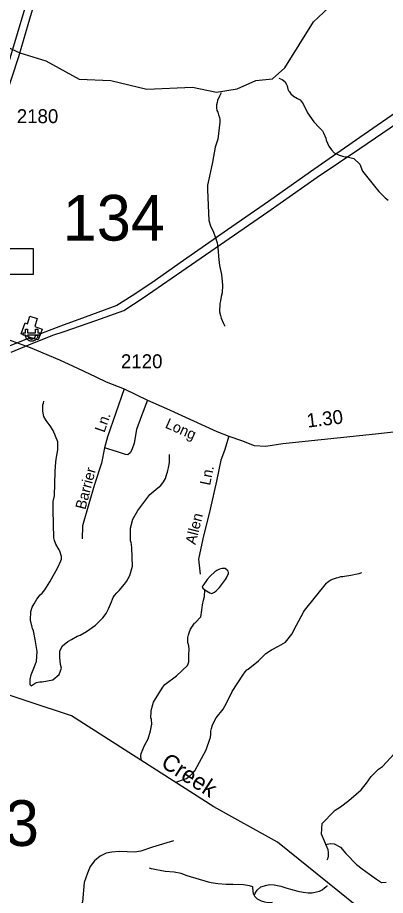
# Model space of a CAD drawing. Extents: x 1473865 to 1648260, y 639067 to 773536.
# Drawn here: x 1584787 to 1588081, y 705749 to 713621 of the extents above; entities that cross this region are included whole.
import ezdxf

# ---------------------------------------------------------------- set-up
doc = ezdxf.new("R2010")
doc.units = 0
for name, color, linetype in [('Exist Hydrographic Creek Single Shore', 7, 'Continuous'), ('Exist Hydrographic Creek Single Shore Label', 7, 'Continuous'), ('Exist Hydrographic Misc Water Feature', 7, 'Continuous'), ('Exist Road Non-System Type 51', 7, 'Continuous'), ('Exist Road Non-System Type 51 Label', 7, 'Continuous'), ('Exist Road Primary Interstate Divided Center Attributed', 7, 'Continuous'), ('Exist Road Primary Interstate Interchange CELL', 7, 'Continuous'), ('Exist Road Primary Interstate Service Attributed', 7, 'Continuous'), ('Exist Road Secondary Mileage Hundredths English Label', 7, 'Continuous'), ('Exist Road Secondary Structure Culvert Number Label', 7, 'Continuous'), ('Exist Road Secondary Structure Standard Bridge Number Label', 7, 'Continuous'), ('Exist Road Secondary Type 51 Attributed', 7, 'Continuous'), ('Exist Road Secondary Type 51 Label', 7, 'Continuous'), ('Exist Road Secondary Type 51 Number Label', 7, 'Continuous'), ('Exist Utilities Electrical Power Substation CELL', 7, 'Continuous'), ('Exist Utilities Electrical Transmission Line', 7, 'Continuous')]:
    doc.layers.add(name, color=color, linetype=linetype)

msp = doc.modelspace()

# ---------------------------------------------------------------- linework, layer by layer
at = {"layer": 'Exist Hydrographic Creek Single Shore'}
msp.add_lwpolyline([(1588390.1, 705139.7), (1588366.1, 705215.7), (1587114.1, 706225.8), (1586543.1, 706542.6), (1585271.2, 707359.4), (1584500.1, 707614.5), (1584059.1, 707712.1), (1583512.2, 707903.7), (1583211.1, 707850.7), (1582901.9, 707752.4), (1582828.7, 707735.3), (1582715, 707693.2), (1582575.2, 707709.3)], dxfattribs=at)
at = {"layer": 'Exist Hydrographic Misc Water Feature'}
for points in [[(1583205.2, 713736.2), (1583935.2, 713524.6), (1584193.2, 713529.2), (1584336.3, 713569), (1584444.2, 713517.5), (1584583.2, 713406.4), (1584807.3, 713303.4), (1585039.2, 713233), (1585337.2, 713069.4), (1585621.2, 713057.1), (1585945.2, 712978.4), (1586353.2, 712996.4), (1586569.3, 712952.7), (1586753.2, 712981.8), (1586921.2, 713057.1), (1587071.2, 713070.5), (1587181.2, 713170), (1587437.3, 713581.7), (1587750.3, 713877.4)], [(1587126.6, 713077.6), (1587156.1, 713065.5), (1587179.8, 713047.8), (1587193.5, 713026.2), (1587201.1, 713009.6), (1587204.7, 712993.9), (1587208.3, 712977.5), (1587216.2, 712961.7), (1587221.7, 712954.2), (1587235.4, 712937.5), (1587259.2, 712914.9), (1587292.6, 712893.7), (1587316.4, 712881.7), (1587343.5, 712848.3), (1587381.9, 712766.3), (1587439.7, 712684.8), (1587487.2, 712636.2), (1587516.5, 712605.3), (1587526.1, 712587), (1587547, 712539), (1587550.8, 712522.5), (1587575.5, 712466.2), (1587598.8, 712433.7), (1587622.3, 712407.8), (1587665.7, 712385.6), (1587697.6, 712377.5), (1587721.5, 712373), (1587737.5, 712372.6), (1587797.2, 712356.7), (1587852.3, 712307.1), (1587875.4, 712244.3), (1587995.6, 712092.5), (1588022.9, 712060), (1588046.4, 712035.7), (1588079.8, 712004.7), (1588105.2, 711982)], [(1586610.3, 712945.2), (1586594.7, 712916.8), (1586577.9, 712876.1), (1586573.5, 712859.8), (1586568.9, 712837.8), (1586568.3, 712812.4), (1586572, 712787.6), (1586579.6, 712771.1), (1586587.2, 712747.9), (1586594.7, 712723.2), (1586598.3, 712706.7), (1586599.6, 712682.9), (1586578.9, 712530.7), (1586557, 712459.7), (1586533.9, 712324.7), (1586507.1, 712198.9), (1586498.6, 712172.8), (1586489.3, 712117.2), (1586488.5, 712077), (1586498.5, 711801.9), (1586513.5, 711752.4), (1586540.3, 711696.1), (1586555.2, 711655.6), (1586574, 711599.4), (1586577.8, 711582.9), (1586584.7, 711526.9), (1586587.4, 711479.3), (1586595.8, 711398.7), (1586613.1, 711316.3), (1586620.5, 711253.8), (1586622, 711221.7), (1586620.3, 711151.2), (1586611.7, 711120.2), (1586602.9, 711080.1), (1586598.3, 711056.4), (1586596.6, 710981.8), (1586604.1, 710949.7), (1586611.5, 710925.7), (1586630.4, 710877.7), (1586642, 710852.9)], [(1584909.1, 707629.3), (1584899.2, 707638.5), (1584900.1, 707685.2), (1584909.3, 707726.1), (1584913.5, 707741.6), (1584926.2, 707773.4), (1584953.4, 707840.9), (1584957.9, 707847.4), (1584963.7, 707936.7), (1584946, 708043.7), (1584929.8, 708122.9), (1584922.2, 708143.5), (1584918.3, 708155.1), (1584903.7, 708216.1), (1584905.4, 708294), (1584918.2, 708333.1), (1584935.1, 708364.8), (1584959.9, 708405.3), (1584990.9, 708444.1), (1585007.2, 708459.4), (1585031.8, 708490.9), (1585077.3, 708561.4), (1585147.2, 708690.4), (1585175.4, 708748.1), (1585179.6, 708763.6), (1585180.4, 708787.4), (1585165.4, 708836.1), (1585159.6, 708848.5), (1585149.9, 708862.7), (1585130.7, 708899.2), (1585117.5, 708933.1), (1585112, 708955.4), (1585107.1, 709202.5), (1585107, 709281.3), (1585118.2, 709333.5), (1585124.8, 709550), (1585130.9, 709638.6), (1585135.7, 709677.8), (1585147, 709744.9), (1585148.7, 709817.1), (1585104.8, 709918.1), (1585077.7, 709961.3), (1585042.8, 710008.8), (1585023.6, 710044.5), (1585016.2, 710072.5), (1585012.5, 710094.7), (1585013.8, 710148.1), (1585018.3, 710164.4), (1585022.5, 710179.9)], [(1584909.1, 707629.3), (1584945.5, 707652.3), (1584957.7, 707658.6), (1584987.8, 707665.4), (1585005.9, 707665), (1585102.2, 707681.1), (1585159.4, 707731.7), (1585179.8, 707786.3), (1585171.2, 707820.1), (1585164.6, 707884.2), (1585165.9, 707940), (1585170.3, 707955.5), (1585188.8, 707987.1), (1585237.8, 708026.3), (1585270.2, 708045.4), (1585320.8, 708074.7), (1585347.1, 708082.4), (1585403.8, 708114.9), (1585484, 708171.6), (1585551.9, 708239.1), (1585581.4, 708278.7), (1585602.3, 708319.3), (1585627.8, 708381.2), (1585636.3, 708405.6), (1585644.6, 708421.9), (1585654.9, 708437.3), (1585675.3, 708461.5), (1585696, 708484.8), (1585745.3, 708538.8), (1585763.8, 708563.1), (1585791, 708618.3), (1585816.8, 708701.5), (1585810.4, 708867.4), (1585807, 708894.5), (1585803.5, 708914.3), (1585799.7, 708930), (1585797.4, 709003.1), (1585798.1, 709042.4), (1585819.8, 709121.6), (1585863.1, 709199.5), (1585972.3, 709344.2), (1586043, 709404.3), (1586068.6, 709425.1), (1586095.3, 709456.6), (1586112, 709488.3), (1586124.9, 709528.2), (1586129.1, 709543.7), (1586133.5, 709560), (1586138.1, 709583.7), (1586147.3, 709631.9), (1586148.7, 709703.3)], [(1586465.1, 708489.6), (1586509.8, 708462.4), (1586525.6, 708458), (1586533.8, 708459.4), (1586550, 708467.3), (1586566.2, 708480.9), (1586594.9, 708509.9), (1586648.5, 708581), (1586658.9, 708597.2), (1586675.7, 708637.1), (1586675.8, 708644.5), (1586672, 708656.9), (1586664.1, 708666.9), (1586646.6, 708679.5), (1586632.7, 708681.5), (1586618.5, 708680.1), (1586594.4, 708674.1), (1586570.1, 708663), (1586553.9, 708651), (1586513.1, 708611.7), (1586484.4, 708581.9), (1586445.1, 708526.1), (1586440.8, 708518.8), (1586446.8, 708505.5), (1586465.1, 708489.6)], [(1586204.8, 706764.4), (1586291.5, 706794.6), (1586299.6, 706797.8), (1586328.1, 706817.7), (1586354.7, 706841.8), (1586373.2, 706866.1), (1586477.3, 707054.3), (1586511.7, 707158.7), (1586513.9, 707166), (1586518.6, 707197.9), (1586519.1, 707223.3), (1586523.4, 707246.2), (1586532.2, 707278.1), (1586565.6, 707341.4), (1586629.4, 707419.7), (1586646, 707451.4), (1586673.1, 707503.3), (1586708.7, 707578.1), (1586804, 707723.1), (1586824.7, 707754.6), (1586841.1, 707771.6), (1586851.2, 707777.1), (1586944.8, 707854), (1587010.4, 707919.9), (1587061.1, 707950.9), (1587122.5, 707983.3), (1587186.6, 708019.8), (1587244.2, 708090.8), (1587284, 708171.3), (1587346.5, 708289), (1587356.9, 708304.4), (1587554.2, 708549), (1587560.6, 708556.3), (1587574.7, 708568.3), (1587591.1, 708577.8), (1587617.2, 708588.8), (1587643.4, 708597.3), (1587665.6, 708604.2), (1587681.6, 708608), (1587699.6, 708607.6), (1587715.7, 708610.6), (1587771.9, 708620.9), (1587828.4, 708632.1), (1587844.5, 708635.9), (1587868.6, 708643.6)], [(1585893.6, 706968.5), (1585889.9, 706999.7), (1585894.3, 707023.4), (1585923.9, 707095), (1585955.2, 707154.3), (1585977.2, 707225.3), (1585990.1, 707285.7), (1585987, 707326), (1585985.1, 707333.4), (1585981.3, 707340.1), (1585982.6, 707401.6), (1585991.6, 707441.6), (1586004.5, 707481.6), (1586021, 707513.2), (1586087.2, 707616.1), (1586105.8, 707639.5), (1586208.9, 707717.1), (1586309.7, 707811.9), (1586316.1, 707826.5), (1586320.3, 707843.6), (1586321.9, 707907.6), (1586322.8, 707955.2), (1586319.6, 707987.2), (1586315.9, 708007), (1586312.1, 708015.3), (1586313.2, 708062.9), (1586317.7, 708086.6), (1586322.2, 708103.7), (1586336.7, 708135.4), (1586372.7, 708191.3), (1586378.1, 708192.8), (1586427.3, 708248.5), (1586437.6, 708305.7), (1586443.6, 708355.7), (1586452.4, 708396.5), (1586461.2, 708428.3), (1586465.1, 708489.6)], [(1587548.9, 706204.7), (1587543.6, 706215.4), (1587509.5, 706299.8), (1587515.4, 706395.7), (1587617.9, 706502.7), (1587630.2, 706514), (1587678.8, 706544.2), (1587752.2, 706599.3), (1587864.3, 706694.7), (1587911.4, 706755.3), (1587954.9, 706816), (1588017.7, 706882.9), (1588055, 706905.1), (1588194.3, 707057.4)], [(1587548.9, 706204.7), (1587586.2, 706214.5), (1587622.1, 706213), (1587678.5, 706182.4), (1587725.2, 706126.4), (1587821.6, 706027.6), (1587873.4, 705988), (1587938.6, 705939.9), (1588002.2, 705895.9), (1588046.5, 705865.5), (1588088.6, 705867.1)], [(1587558, 706069.1), (1587566.9, 706087), (1587571.3, 706102.4), (1587571.9, 706134.4), (1587568.5, 706159.1), (1587560.9, 706179), (1587548.9, 706204.7)], [(1586908, 705750.7), (1586899.5, 705764.8), (1586893.9, 705818.2), (1586894.8, 705825.6), (1586863.8, 705836.1), (1586810.2, 705843.8), (1586713.4, 705846.5), (1586654.6, 705848.5), (1586579.2, 705854.2), (1586519.5, 705863.6), (1586495.6, 705867.3), (1586304.8, 705923.7), (1586253.1, 705946.9), (1586188.5, 705958.1), (1586109.3, 705962.9), (1585986, 705986.8), (1585969.1, 705994.1)], [(1586908, 705750.7), (1586915.2, 705769.4), (1586933, 705797), (1586966.8, 705825.8), (1587017.8, 705842.8), (1587044, 705848), (1587086, 705843.9), (1587145.2, 705831.2), (1587190.5, 705818), (1587229.7, 705804.9), (1587296.9, 705787.1), (1587344.4, 705778.8), (1587390.2, 705773.7), (1587424.2, 705773.9), (1587464.8, 705781.3), (1587491.3, 705789), (1587513.8, 705800.8), (1587536.9, 705817.6), (1587558, 705836), (1587560.6, 705839.3)], [(1587066.5, 705686.7), (1587060, 705683.6), (1587028, 705684.2), (1586999.9, 705688.1), (1586972.2, 705697.7), (1586936.5, 705716.5), (1586912.9, 705739.9), (1586908, 705750.7)]]:
    msp.add_lwpolyline(points, dxfattribs=at)
at = {"layer": 'Exist Road Non-System Type 51'}
for points in [[(1585741.9, 710293), (1585593, 709860.5), (1585565, 709762.7)], [(1585951.2, 710191.3), (1585898.2, 710048.2), (1585852.4, 709928.4), (1585830.1, 709805.3), (1585809.5, 709745.5), (1585794.7, 709718), (1585774.1, 709698.8), (1585754.6, 709702.8), (1585672.8, 709728.7), (1585565, 709762.7)], [(1586679.7, 709865.9), (1586638.6, 709738.6), (1586608.2, 709652.5), (1586569.6, 709465), (1586511.5, 709213.5), (1586445.3, 708948.1), (1586407.8, 708764.3), (1586422.1, 708630.9)], [(1585565, 709762.7), (1585537.3, 709626.1), (1585475.5, 709434.4), (1585424.5, 709260.7), (1585367.7, 709063), (1585365.7, 708947.2)], [(1586184.8, 706238), (1585996.2, 706181.8), (1585889.8, 706146.5), (1585837.8, 706137), (1585699.7, 706144.2), (1585629.7, 706136.8), (1585579.5, 706129.4), (1585527.3, 706101.8), (1585475.1, 706060.3), (1585436.6, 706008.6), (1585412, 705948.7), (1585383.3, 705865), (1585368, 705691), (1585324.8, 705584.8)]]:
    msp.add_lwpolyline(points, dxfattribs=at)
at = {"layer": 'Exist Road Primary Interstate Divided Center Attributed'}
msp.add_lwpolyline([(1584337.8, 711974), (1584432.4, 712283.2), (1584526.5, 712616.5), (1584735.2, 713307.2), (1585007.3, 714223.3), (1585127.8, 714614.5), (1585220, 714940), (1585344.6, 715341.1), (1585518.4, 715920)], dxfattribs=at)
at = {"layer": 'Exist Road Primary Interstate Interchange CELL'}
msp.add_lwpolyline([(1584491.3, 711548.8), (1584926.2, 711548.8), (1584926.2, 711315.6), (1584491.3, 711315.6)], close=True, dxfattribs=at)
at = {"layer": 'Exist Road Primary Interstate Service Attributed'}
msp.add_lwpolyline([(1584294, 711318.1), (1584346.1, 711331.7), (1584372.3, 711353.6), (1584392.9, 711444), (1584392.9, 711572.5), (1584390.8, 711670.4), (1584383.1, 711779), (1584392.9, 711905), (1584411.7, 712042.8), (1584618.6, 712734.1), (1584797.5, 713271.4), (1584882.6, 713558.7), (1584973.5, 713875), (1585079.8, 714220.1), (1585196.2, 714642.9), (1585275.2, 714887.6), (1585538.1, 715731.8), (1585595.2, 715919)], dxfattribs=at)
at = {"layer": 'Exist Road Secondary Type 51 Attributed'}
msp.add_lwpolyline([(1584271.3, 710931), (1584343.7, 710897.4), (1584513.8, 710823.5), (1584703, 710734.6), (1584899.9, 710661.2), (1585162.4, 710553), (1585324.6, 710475.7), (1585486.7, 710398.4), (1585579.4, 710355.9), (1585741.9, 710293), (1585951.2, 710191.3), (1586119.9, 710116.3), (1586572.3, 709909.6), (1586679.7, 709865.9), (1586792, 709827.4), (1586904.3, 709784.8), (1587011.4, 709777.6), (1587163.5, 709800.2), (1587993.6, 709889.1), (1588451.4, 709939.5)], dxfattribs=at)
at = {"layer": 'Exist Utilities Electrical Power Substation CELL'}
msp.add_lwpolyline([(1584837.5, 710793.3), (1584857.1, 710793.3), (1584857.1, 710825.6), (1584876.9, 710825.6), (1584876.9, 710793.3), (1584947.7, 710793.3), (1584947.7, 710825.6), (1584967.5, 710825.6), (1584967.5, 710793.3), (1584987.1, 710793.3), (1584987.1, 710773.9), (1584967.5, 710773.9), (1584947.7, 710773.9), (1584876.9, 710773.9), (1584877.6, 710767.7), (1584878.8, 710762.4), (1584881.2, 710756.8), (1584884.9, 710751.4), (1584889.6, 710746.6), (1584892.2, 710744.6), (1584895.2, 710742.9), (1584899, 710740.8), (1584903.2, 710739.5), (1584907.9, 710738.6), (1584911.6, 710738.3), (1584915.8, 710738.4), (1584920.5, 710739.1), (1584924.8, 710740.4), (1584927.8, 710741.6), (1584931.1, 710743.4), (1584934.5, 710745.8), (1584937.6, 710748.6), (1584940.3, 710751.5), (1584942.4, 710754.4), (1584943.7, 710756.8), (1584945.2, 710759.5), (1584946.5, 710763.1), (1584947, 710765.3), (1584947.8, 710769), (1584948.1, 710771.9), (1584948.2, 710773.9), (1584969.8, 710773.9), (1584969.5, 710770.5), (1584969.1, 710767.8), (1584968.6, 710764.5), (1584967.8, 710761.1), (1584966.8, 710757.4), (1584965.7, 710754.3), (1584964.4, 710751.1), (1584962.6, 710747.6), (1584960.3, 710744), (1584957.8, 710740.4), (1584955.2, 710737.3), (1584952.5, 710734.6), (1584948.9, 710731.4), (1584945.1, 710728.5), (1584940.9, 710726), (1584936.5, 710723.7), (1584933.2, 710722.3), (1584930, 710721.3), (1584926.9, 710720.4), (1584923.1, 710719.6), (1584919.4, 710719.1), (1584915.9, 710718.8), (1584911.5, 710718.8), (1584908.5, 710719), (1584905.1, 710719.4), (1584901.5, 710720.1), (1584896.7, 710721.2), (1584891.7, 710723.1), (1584887.2, 710725.1), (1584883.7, 710727.1), (1584879.5, 710729.9), (1584876.3, 710732.6), (1584874.4, 710734.2), (1584872, 710736.6), (1584870, 710738.8), (1584867.3, 710742.1), (1584864.6, 710746.4), (1584862.7, 710750.1), (1584861.1, 710753.5), (1584860, 710756.6), (1584858.4, 710761.8), (1584857.5, 710766.2), (1584857.1, 710770), (1584856.8, 710773.9), (1584837.5, 710773.9)], close=True, dxfattribs=at)
at = {"layer": 'Exist Utilities Electrical Transmission Line'}
for points in [[(1584730.7, 710620.2), (1584887.7, 710685.8), (1585103.2, 710772.7), (1585203.7, 710805.3), (1585487.4, 710903), (1585738.7, 710993.2), (1585912.5, 711108.7), (1586258.1, 711345.6), (1586644.3, 711614), (1587028.4, 711878.1), (1587469.1, 712189.8), (1587853.1, 712448), (1588328.1, 712771.1)], [(1588248.9, 712820.1), (1587852.5, 712544), (1587409.9, 712236.6), (1587033.7, 711970.1), (1586665.8, 711717.6), (1586273.6, 711441.4), (1585988.5, 711243.6), (1585812.6, 711124.1), (1585677.4, 711038.2), (1585391.8, 710934.3), (1585170.4, 710853.8), (1584993.4, 710786.3)], [(1584898.8, 710751.8), (1584819.3, 710784.8), (1584854.7, 710884.4), (1584876.5, 710874.1), (1584897.5, 710943.7), (1584961.3, 710922.8), (1584942.2, 710849.2), (1585008, 710826), (1584993.4, 710786.3)], [(1584671.2, 710659.2), (1584898.8, 710751.8)], [(1584993.4, 710786.3), (1584972.4, 710730.7), (1584898.8, 710751.8)]]:
    msp.add_lwpolyline(points, dxfattribs=at)

# ---------------------------------------------------------------- texts
at = {"layer": 'Exist Hydrographic Creek Single Shore Label'}
msp.add_text('Creek', height=150, rotation=327.29351, dxfattribs=at).set_placement((1586060.5, 706911))
at = {"layer": 'Exist Road Non-System Type 51 Label'}
for s, rotation, p in [('Ln.', 70.85699, (1585564.6, 709894.2)), ('Barrier', 75.30085, (1585394, 709203.2)), ('Ln.', 78.36521, (1586510.3, 709420.8)), ('Allen', 75.99443, (1586379.9, 708889.2))]:
    msp.add_text(s, height=95, rotation=rotation, dxfattribs=at).set_placement(p)
at = {"layer": 'Exist Road Secondary Mileage Hundredths English Label'}
msp.add_text('1.30', height=125, rotation=6.81467, dxfattribs=at).set_placement((1587384.2, 709943.4))
at = {"layer": 'Exist Road Secondary Structure Culvert Number Label'}
msp.add_text('C133', height=410.1, dxfattribs=at).set_placement((1583667.6, 706192.9))
at = {"layer": 'Exist Road Secondary Structure Standard Bridge Number Label'}
msp.add_text('134', height=410.1, dxfattribs=at).set_placement((1585191.1, 711620.5))
at = {"layer": 'Exist Road Secondary Type 51 Label'}
msp.add_text('Long', height=95, rotation=336.23484, dxfattribs=at).set_placement((1586101.5, 709945.7))
at = {"layer": 'Exist Road Secondary Type 51 Number Label'}
for s, p in [('2180', (1584779.9, 712673.9)), ('2120', (1585712.8, 710476.2))]:
    msp.add_text(s, height=125, dxfattribs=at).set_placement(p)

doc.saveas('drawing.dxf')
